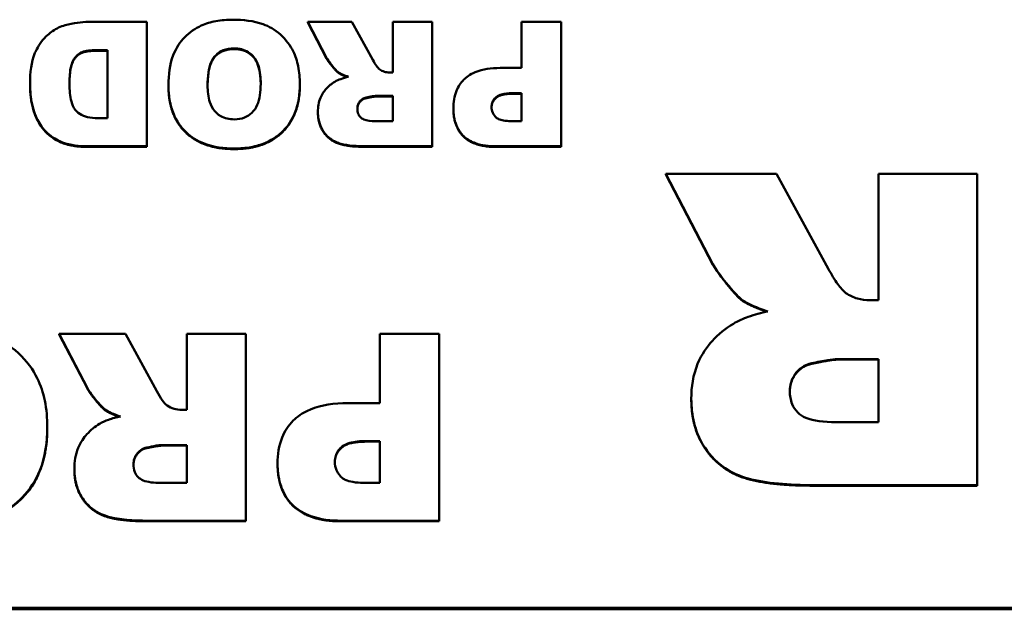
# Model space of a CAD drawing. Header units: inches. Extents: x -32 to 29.2, y -14.4 to 22.6.
# Tile 257 of 285: x -1.682 to -1.061, y 15.247 to 15.619. Entities that reach past the tile are written whole.
import ezdxf

# ---------------------------------------------------------------- set-up
doc = ezdxf.new("R2010")
doc.units = ezdxf.units.IN
doc.header["$MEASUREMENT"] = 0
doc.layers.add('Visible (ANSI)', color=7, linetype='Continuous', lineweight=50)
doc.layers.add('Visible Narrow (ANSI)', color=7, linetype='Continuous', lineweight=35)

msp = doc.modelspace()

# ---------------------------------------------------------------- linework, layer by layer
at = {"layer": 'Visible (ANSI)'}
for p, q in [((-1.60186, 15.61739), (-1.63859, 15.61739)), ((-1.60186, 15.53885), (-1.60186, 15.61739)), ((-1.47235, 15.61739), (-1.5003, 15.61739)), ((-1.5003, 15.61739), (-1.48836, 15.59464)), ((-1.5003, 15.61701), (-1.5003, 15.61739)), ((-1.48836, 15.59426), (-1.5003, 15.61701)), ((-1.45918, 15.59335), (-1.47235, 15.61739)), ((-1.42168, 15.61739), (-1.44656, 15.61739)), ((-1.44656, 15.61739), (-1.44656, 15.58549)), ((-1.42168, 15.53885), (-1.42168, 15.61739)), ((-1.34045, 15.61739), (-1.36532, 15.61739)), ((-1.36532, 15.61739), (-1.36532, 15.58829)), ((-1.34045, 15.53885), (-1.34045, 15.61739)), ((-1.63266, 15.59955), (-1.62657, 15.59955)), ((-1.62657, 15.59917), (-1.63266, 15.59917)), ((-1.62657, 15.59955), (-1.62657, 15.55661)), ((-1.36532, 15.58829), (-1.37887, 15.58829)), ((-1.48097, 15.58518), (-1.48097, 15.58556)), ((-1.44656, 15.58549), (-1.44871, 15.58549)), ((-1.67547, 15.57747), (-1.67547, 15.57785)), ((-1.58815, 15.57717), (-1.58815, 15.57755)), ((-1.50523, 15.57778), (-1.50523, 15.57816)), ((-1.45695, 15.57067), (-1.44656, 15.57067)), ((-1.44656, 15.57029), (-1.45695, 15.57029)), ((-1.44656, 15.57067), (-1.44656, 15.55472)), ((-1.37133, 15.57233), (-1.36532, 15.57233)), ((-1.36532, 15.57195), (-1.37133, 15.57195)), ((-1.36532, 15.57233), (-1.36532, 15.5548)), ((-1.40836, 15.56258), (-1.40836, 15.56296)), ((-1.62657, 15.55661), (-1.63273, 15.55661)), ((-1.49383, 15.56024), (-1.49383, 15.56062)), ((-1.44656, 15.55472), (-1.45733, 15.55472)), ((-1.36532, 15.5548), (-1.37233, 15.5548)), ((-1.63859, 15.53885), (-1.60186, 15.53885)), ((-1.60186, 15.53847), (-1.63859, 15.53847)), ((-1.60186, 15.53847), (-1.60186, 15.53885)), ((-1.46288, 15.53885), (-1.42168, 15.53885)), ((-1.42168, 15.53847), (-1.46288, 15.53847)), ((-1.42168, 15.53847), (-1.42168, 15.53885)), ((-1.38157, 15.53885), (-1.34045, 15.53885)), ((-1.34045, 15.53847), (-1.38157, 15.53847)), ((-1.34045, 15.53847), (-1.34045, 15.53885)), ((-1.20454, 15.52142), (-1.27441, 15.52142)), ((-1.27441, 15.52142), (-1.24458, 15.46454)), ((-1.27441, 15.52104), (-1.27441, 15.52142)), ((-1.24458, 15.46416), (-1.27441, 15.52104)), ((-1.17162, 15.46132), (-1.20454, 15.52142)), ((-1.07788, 15.52142), (-1.14005, 15.52142)), ((-1.14005, 15.52142), (-1.14005, 15.44167)), ((-1.07788, 15.32506), (-1.07788, 15.52142)), ((-1.2261, 15.44148), (-1.2261, 15.44186)), ((-1.14005, 15.44167), (-1.14544, 15.44167)), ((-1.61527, 15.42043), (-1.6572, 15.42043)), ((-1.6572, 15.42043), (-1.6393, 15.3863)), ((-1.6572, 15.42005), (-1.6572, 15.42043)), ((-1.6393, 15.38592), (-1.6572, 15.42005)), ((-1.59553, 15.38437), (-1.61527, 15.42043)), ((-1.53928, 15.42043), (-1.57658, 15.42043)), ((-1.57658, 15.42043), (-1.57658, 15.37258)), ((-1.53928, 15.30261), (-1.53928, 15.42043)), ((-1.41743, 15.42043), (-1.45474, 15.42043)), ((-1.45474, 15.42043), (-1.45474, 15.37677)), ((-1.41743, 15.30261), (-1.41743, 15.42043)), ((-1.16604, 15.40463), (-1.14005, 15.40463)), ((-1.14005, 15.40425), (-1.16604, 15.40425)), ((-1.14005, 15.40463), (-1.14005, 15.36475)), ((-1.45474, 15.37677), (-1.47506, 15.37677)), ((-1.25824, 15.37911), (-1.25824, 15.37949)), ((-1.62821, 15.37231), (-1.62821, 15.37269)), ((-1.57658, 15.37258), (-1.57982, 15.37258)), ((-1.14005, 15.36475), (-1.167, 15.36475)), ((-1.66459, 15.3612), (-1.66459, 15.36158)), ((-1.46374, 15.35284), (-1.45474, 15.35284)), ((-1.45474, 15.35247), (-1.46374, 15.35247)), ((-1.45474, 15.35284), (-1.45474, 15.32654)), ((-1.59218, 15.35035), (-1.57658, 15.35035)), ((-1.57658, 15.34997), (-1.59218, 15.34997)), ((-1.57658, 15.35035), (-1.57658, 15.32642)), ((-1.6475, 15.33489), (-1.6475, 15.33527)), ((-1.5193, 15.3384), (-1.5193, 15.33878)), ((-1.57658, 15.32642), (-1.59275, 15.32642)), ((-1.45474, 15.32654), (-1.46525, 15.32654)), ((-1.18086, 15.32506), (-1.07788, 15.32506)), ((-1.07788, 15.32468), (-1.18086, 15.32468)), ((-1.07788, 15.32468), (-1.07788, 15.32506)), ((-1.60107, 15.30261), (-1.53928, 15.30261)), ((-1.53928, 15.30223), (-1.60107, 15.30223)), ((-1.53928, 15.30223), (-1.53928, 15.30261)), ((-1.47911, 15.30261), (-1.41743, 15.30261)), ((-1.41743, 15.30223), (-1.47911, 15.30223)), ((-1.41743, 15.30223), (-1.41743, 15.30261)), ((0.7246, 15.24763), (-3.2754, 15.24763)), ((-3.2754, 15.24668), (0.7246, 15.24668))]:
    msp.add_line(p, q, dxfattribs=at)
for points, degree, knots in [([(-1.5475, 15.61875), (-1.5511, 15.61875), (-1.55475, 15.61848), (-1.56143, 15.61722), (-1.5645, 15.61632), (-1.57107, 15.61335), (-1.57483, 15.61088), (-1.58058, 15.60488), (-1.58322, 15.60132), (-1.58741, 15.59047), (-1.58815, 15.58385), (-1.58815, 15.57755)], 3, [-0.2313697, -0.2313697, -0.2313697, -0.2313697, -0.1842829, -0.1842829, -0.1425294, -0.1425294, -0.0898686, -0.0898686, -0.0489073, -0.0489073, 0, 0, 0, 0]), ([(-1.50523, 15.57816), (-1.50523, 15.5819), (-1.50553, 15.58568), (-1.50696, 15.59262), (-1.50798, 15.59579), (-1.51119, 15.60226), (-1.51384, 15.6061), (-1.52106, 15.61267), (-1.52492, 15.61462), (-1.53442, 15.61804), (-1.54111, 15.61875), (-1.5475, 15.61875)], 3, [-0.1540541, -0.1540541, -0.1540541, -0.1540541, -0.1276702, -0.1276702, -0.1042184, -0.1042184, -0.0769723, -0.0769723, -0.04865, -0.04865, 0, 0, 0, 0]), ([(-1.65329, 15.61527), (-1.65619, 15.61451), (-1.65884, 15.61323), (-1.66321, 15.6102), (-1.66578, 15.6081), (-1.6708, 15.60152), (-1.67211, 15.59842), (-1.67464, 15.59234), (-1.67547, 15.5856), (-1.67547, 15.57785)], 3, [-0.1054449, -0.1054449, -0.1054449, -0.1054449, -0.088018, -0.088018, -0.0743713, -0.0743713, -0.0601094, -0.0601094, 0, 0, 0, 0]), ([(-1.63859, 15.61739), (-1.64092, 15.61739), (-1.64327, 15.61719), (-1.64817, 15.61649), (-1.65076, 15.61594), (-1.65329, 15.61527)], 3, [-0.03774435, -0.03774435, -0.03774435, -0.03774435, -0.01997479, -0.01997479, 0, 0, 0, 0]), ([(-1.56344, 15.57725), (-1.56344, 15.58309), (-1.56279, 15.58818), (-1.56043, 15.59375), (-1.55947, 15.59517), (-1.55682, 15.59775), (-1.55529, 15.59873), (-1.55139, 15.60028), (-1.54906, 15.60061), (-1.54673, 15.60061)], 3, [-0.07584095, -0.07584095, -0.07584095, -0.07584095, -0.04621762, -0.04621762, -0.03199031, -0.03199031, -0.01778797, -0.01778797, 0, 0, 0, 0]), ([(-1.54673, 15.60023), (-1.55466, 15.60023), (-1.5634, 15.59006), (-1.56344, 15.57708)], 2, [0, 0, 0, 1, 1.992092, 1.992092, 1.992092]), ([(-1.54673, 15.60061), (-1.54512, 15.60061), (-1.54352, 15.60044), (-1.54053, 15.59968), (-1.53918, 15.59912), (-1.53611, 15.59725), (-1.53497, 15.59601), (-1.53297, 15.59366), (-1.53202, 15.59164), (-1.53027, 15.58603), (-1.52994, 15.58199), (-1.52994, 15.57831)], 3, [-0.06208102, -0.06208102, -0.06208102, -0.06208102, -0.05694469, -0.05694469, -0.05219523, -0.05219523, -0.04538502, -0.04538502, -0.02858013, -0.02858013, 0, 0, 0, 0]), ([(-1.52994, 15.57812), (-1.52998, 15.58984), (-1.53895, 15.60023), (-1.54673, 15.60023)], 2, [0.007987, 0.007987, 0.007987, 1, 2, 2, 2]), ([(-1.6506, 15.57831), (-1.6506, 15.58137), (-1.65045, 15.58492), (-1.64959, 15.58965), (-1.64905, 15.59171), (-1.64712, 15.59492), (-1.64627, 15.59596), (-1.644, 15.59779), (-1.6428, 15.59828), (-1.63929, 15.5993), (-1.63607, 15.59955), (-1.63266, 15.59955)], 3, [-0.09769002, -0.09769002, -0.09769002, -0.09769002, -0.06560983, -0.06560983, -0.04765919, -0.04765919, -0.03760398, -0.03760398, -0.0259737, -0.0259737, 0, 0, 0, 0]), ([(-1.63266, 15.59917), (-1.64036, 15.59917), (-1.6469, 15.59577), (-1.65058, 15.58742), (-1.6506, 15.57813)], 2, [0, 0, 0, 1, 2, 2.989279, 2.989279, 2.989279]), ([(-1.48836, 15.59464), (-1.48724, 15.59252), (-1.4845, 15.58922), (-1.48248, 15.58694), (-1.48165, 15.58607), (-1.48097, 15.58556)], 3, [-0.01902656, -0.01902656, -0.01902656, -0.01902656, -0.00651815, -0.00651815, 0, 0, 0, 0]), ([(-1.45479, 15.5873), (-1.45553, 15.58785), (-1.45624, 15.58868), (-1.4577, 15.5907), (-1.45851, 15.59208), (-1.45918, 15.59335)], 3, [-0.01919621, -0.01919621, -0.01919621, -0.01919621, -0.01110574, -0.01110574, 0, 0, 0, 0]), ([(-1.37887, 15.58829), (-1.38445, 15.58829), (-1.38991, 15.58759), (-1.39806, 15.58422), (-1.40028, 15.58243), (-1.4038, 15.57891), (-1.40534, 15.57655), (-1.40783, 15.57043), (-1.40836, 15.56669), (-1.40836, 15.56296)], 3, [-0.08850175, -0.08850175, -0.08850175, -0.08850175, -0.06715539, -0.06715539, -0.05111382, -0.05111382, -0.02890656, -0.02890656, 0, 0, 0, 0]), ([(-1.4745, 15.58269), (-1.47616, 15.58233), (-1.47786, 15.58188), (-1.48074, 15.58085), (-1.48204, 15.58029), (-1.48321, 15.57959)], 3, [-0.02334634, -0.02334634, -0.02334634, -0.02334634, -0.01041107, -0.01041107, 0, 0, 0, 0]), ([(-1.48097, 15.58556), (-1.48017, 15.58501), (-1.47921, 15.58452), (-1.4771, 15.58359), (-1.47577, 15.5831), (-1.4745, 15.58269)], 3, [-0.01758729, -0.01758729, -0.01758729, -0.01758729, -0.01014589, -0.01014589, 0, 0, 0, 0]), ([(-1.44871, 15.58549), (-1.4498, 15.58549), (-1.45088, 15.58563), (-1.45295, 15.58625), (-1.45391, 15.58671), (-1.45479, 15.5873)], 3, [-0.01651372, -0.01651372, -0.01651372, -0.01651372, -0.00818478, -0.00818478, 0, 0, 0, 0]), ([(-1.67547, 15.57785), (-1.67547, 15.57369), (-1.67507, 15.56954), (-1.67317, 15.56076), (-1.67177, 15.55731), (-1.66866, 15.55179), (-1.6665, 15.5488), (-1.66024, 15.54356), (-1.65704, 15.54206), (-1.65015, 15.53946), (-1.64438, 15.53885), (-1.63859, 15.53885)], 3, [-0.1178347, -0.1178347, -0.1178347, -0.1178347, -0.1012133, -0.1012133, -0.0820028, -0.0820028, -0.063194, -0.063194, -0.0441473, -0.0441473, 0, 0, 0, 0]), ([(-1.63273, 15.55661), (-1.63492, 15.55661), (-1.63718, 15.55679), (-1.64099, 15.5577), (-1.64263, 15.55832), (-1.64566, 15.56024), (-1.64656, 15.56131), (-1.64812, 15.5634), (-1.64886, 15.56523), (-1.65029, 15.57038), (-1.6506, 15.57437), (-1.6506, 15.57831)], 3, [-0.06686526, -0.06686526, -0.06686526, -0.06686526, -0.05931675, -0.05931675, -0.05332585, -0.05332585, -0.04687474, -0.04687474, -0.03057416, -0.03057416, 0, 0, 0, 0]), ([(-1.58815, 15.57755), (-1.58815, 15.57403), (-1.58787, 15.57048), (-1.58659, 15.5639), (-1.58566, 15.56086), (-1.58203, 15.55298), (-1.57915, 15.54974), (-1.57367, 15.54456), (-1.56983, 15.54223), (-1.55956, 15.53831), (-1.553, 15.53749), (-1.54657, 15.53749)], 3, [-0.134884, -0.134884, -0.134884, -0.134884, -0.1201323, -0.1201323, -0.1068585, -0.1068585, -0.0839395, -0.0839395, -0.0489649, -0.0489649, 0, 0, 0, 0]), ([(-1.5465, 15.55585), (-1.54807, 15.55585), (-1.54965, 15.55601), (-1.55258, 15.55672), (-1.55392, 15.55723), (-1.55707, 15.55903), (-1.55827, 15.56028), (-1.56035, 15.56265), (-1.56133, 15.5646), (-1.5631, 15.56997), (-1.56344, 15.57375), (-1.56344, 15.57725)], 3, [-0.06174991, -0.06174991, -0.06174991, -0.06174991, -0.05631971, -0.05631971, -0.05131621, -0.05131621, -0.0437547, -0.0437547, -0.027149, -0.027149, 0, 0, 0, 0]), ([(-1.54657, 15.53749), (-1.54303, 15.53749), (-1.53946, 15.53775), (-1.53284, 15.53897), (-1.52976, 15.53985), (-1.52169, 15.54331), (-1.51822, 15.54614), (-1.51257, 15.55183), (-1.51012, 15.55565), (-1.50608, 15.56569), (-1.50523, 15.57196), (-1.50523, 15.57816)], 3, [-0.1409845, -0.1409845, -0.1409845, -0.1409845, -0.1245515, -0.1245515, -0.1097142, -0.1097142, -0.0837186, -0.0837186, -0.0480771, -0.0480771, 0, 0, 0, 0]), ([(-1.52994, 15.57831), (-1.52994, 15.57328), (-1.53054, 15.56863), (-1.53287, 15.56316), (-1.5339, 15.56155), (-1.53681, 15.55874), (-1.53836, 15.55772), (-1.54214, 15.55619), (-1.5443, 15.55585), (-1.5465, 15.55585)], 3, [-0.08158769, -0.08158769, -0.08158769, -0.08158769, -0.04780412, -0.04780412, -0.03118184, -0.03118184, -0.01672879, -0.01672879, 0, 0, 0, 0]), ([(-1.48321, 15.57959), (-1.48521, 15.57839), (-1.487, 15.57694), (-1.48981, 15.57381), (-1.49122, 15.5719), (-1.49338, 15.56664), (-1.49383, 15.56364), (-1.49383, 15.56062)], 3, [-0.0691999, -0.0691999, -0.0691999, -0.0691999, -0.04396498, -0.04396498, -0.02343192, -0.02343192, 0, 0, 0, 0]), ([(-1.46896, 15.56258), (-1.46896, 15.56333), (-1.46886, 15.56407), (-1.46844, 15.56548), (-1.46812, 15.56613), (-1.46724, 15.56741), (-1.46664, 15.56805), (-1.46514, 15.56908), (-1.46431, 15.56942), (-1.46342, 15.56961)], 3, [-0.02646432, -0.02646432, -0.02646432, -0.02646432, -0.02012253, -0.02012253, -0.01393611, -0.01393611, -0.00697619, -0.00697619, 0, 0, 0, 0]), ([(-1.46342, 15.56923), (-1.46588, 15.5687), (-1.46891, 15.56484), (-1.46896, 15.56238)], 2, [0, 0, 0, 1, 1.965792, 1.965792, 1.965792]), ([(-1.46342, 15.56961), (-1.46215, 15.56989), (-1.46066, 15.5702), (-1.45857, 15.57054), (-1.45761, 15.57067), (-1.45695, 15.57067)], 3, [-0.01304325, -0.01304325, -0.01304325, -0.01304325, -0.00503725, -0.00503725, 0, 0, 0, 0]), ([(-1.38426, 15.56364), (-1.38426, 15.56449), (-1.38416, 15.56533), (-1.38367, 15.56692), (-1.38331, 15.56765), (-1.38215, 15.56926), (-1.38141, 15.56985), (-1.38026, 15.57077), (-1.37911, 15.57125), (-1.37598, 15.57214), (-1.37365, 15.57233), (-1.37133, 15.57233)], 3, [-0.0339131, -0.0339131, -0.0339131, -0.0339131, -0.03210576, -0.03210576, -0.03036938, -0.03036938, -0.02791453, -0.02791453, -0.01766317, -0.01766317, 0, 0, 0, 0]), ([(-1.37133, 15.57195), (-1.37849, 15.57195), (-1.38419, 15.5671), (-1.38426, 15.56345)], 2, [0, 0, 0, 1, 1.975415, 1.975415, 1.975415]), ([(-1.40836, 15.56296), (-1.40836, 15.56071), (-1.40817, 15.55845), (-1.40729, 15.55428), (-1.40666, 15.55237), (-1.40442, 15.54795), (-1.4028, 15.54615), (-1.39941, 15.54307), (-1.397, 15.54172), (-1.39035, 15.53933), (-1.38586, 15.53885), (-1.38157, 15.53885)], 3, [-0.08802241, -0.08802241, -0.08802241, -0.08802241, -0.07736219, -0.07736219, -0.06782645, -0.06782645, -0.05391523, -0.05391523, -0.03269748, -0.03269748, 0, 0, 0, 0]), ([(-1.37233, 15.5548), (-1.37376, 15.5548), (-1.37527, 15.55488), (-1.37778, 15.5553), (-1.37891, 15.5556), (-1.38058, 15.5564), (-1.3812, 15.5568), (-1.38201, 15.55761), (-1.38293, 15.55854), (-1.38406, 15.56121), (-1.38426, 15.56241), (-1.38426, 15.56364)], 3, [-0.1241559, -0.1241559, -0.1241559, -0.1241559, -0.0797643, -0.0797643, -0.0451868, -0.0451868, -0.0224017, -0.0224017, -0.0095665, -0.0095665, 0, 0, 0, 0]), ([(-1.49383, 15.56062), (-1.49383, 15.55855), (-1.49362, 15.55648), (-1.49265, 15.55261), (-1.49194, 15.55085), (-1.49026, 15.54801), (-1.48879, 15.54579), (-1.48372, 15.54187), (-1.4812, 15.54099), (-1.47501, 15.53928), (-1.46911, 15.53885), (-1.46288, 15.53885)], 3, [-0.1391373, -0.1391373, -0.1391373, -0.1391373, -0.1108747, -0.1108747, -0.0847928, -0.0847928, -0.0660762, -0.0660762, -0.04751, -0.04751, 0, 0, 0, 0]), ([(-1.45733, 15.55472), (-1.46038, 15.55472), (-1.46302, 15.55503), (-1.46577, 15.55616), (-1.4664, 15.55659), (-1.46758, 15.55777), (-1.46805, 15.55848), (-1.4688, 15.56033), (-1.46896, 15.56146), (-1.46896, 15.56258)], 3, [-0.03475677, -0.03475677, -0.03475677, -0.03475677, -0.02155218, -0.02155218, -0.01543189, -0.01543189, -0.00871332, -0.00871332, 0, 0, 0, 0]), ([(-1.24458, 15.46454), (-1.24177, 15.45926), (-1.23491, 15.45099), (-1.22986, 15.44531), (-1.2278, 15.44313), (-1.2261, 15.44186)], 3, [-0.0475664, -0.0475664, -0.0475664, -0.0475664, -0.01629537, -0.01629537, 0, 0, 0, 0]), ([(-1.16065, 15.44621), (-1.16249, 15.44758), (-1.16425, 15.44965), (-1.16792, 15.4547), (-1.16993, 15.45816), (-1.17162, 15.46132)], 3, [-0.04799052, -0.04799052, -0.04799052, -0.04799052, -0.02776434, -0.02776434, 0, 0, 0, 0]), ([(-1.14544, 15.44167), (-1.14818, 15.44167), (-1.15087, 15.44202), (-1.15605, 15.44357), (-1.15844, 15.44471), (-1.16065, 15.44621)], 3, [-0.04128429, -0.04128429, -0.04128429, -0.04128429, -0.02046196, -0.02046196, 0, 0, 0, 0]), ([(-1.2261, 15.44186), (-1.22409, 15.44047), (-1.22169, 15.43926), (-1.21642, 15.43692), (-1.21309, 15.43571), (-1.20993, 15.43468)], 3, [-0.04396823, -0.04396823, -0.04396823, -0.04396823, -0.02536473, -0.02536473, 0, 0, 0, 0]), ([(-1.20993, 15.43468), (-1.21406, 15.43378), (-1.21831, 15.43265), (-1.2255, 15.43009), (-1.22876, 15.42867), (-1.23168, 15.42693)], 3, [-0.05836585, -0.05836585, -0.05836585, -0.05836585, -0.02602768, -0.02602768, 0, 0, 0, 0]), ([(-1.23168, 15.42693), (-1.23669, 15.42393), (-1.24118, 15.42031), (-1.24819, 15.41246), (-1.25171, 15.40769), (-1.25712, 15.39456), (-1.25824, 15.38704), (-1.25824, 15.37949)], 3, [-0.1729998, -0.1729998, -0.1729998, -0.1729998, -0.1099125, -0.1099125, -0.0585798, -0.0585798, 0, 0, 0, 0]), ([(-1.66459, 15.36158), (-1.66459, 15.36719), (-1.66505, 15.37286), (-1.66719, 15.38327), (-1.66873, 15.38803), (-1.67354, 15.39774), (-1.67751, 15.40349), (-1.68835, 15.41334), (-1.69413, 15.41628), (-1.70838, 15.4214), (-1.71842, 15.42247), (-1.728, 15.42247)], 3, [-0.2310812, -0.2310812, -0.2310812, -0.2310812, -0.1915053, -0.1915053, -0.1563276, -0.1563276, -0.1154585, -0.1154585, -0.072975, -0.072975, 0, 0, 0, 0]), ([(-1.19607, 15.38441), (-1.19607, 15.38627), (-1.19583, 15.38811), (-1.19475, 15.39165), (-1.19396, 15.39327), (-1.19176, 15.39648), (-1.19027, 15.39808), (-1.18652, 15.40065), (-1.18445, 15.4015), (-1.18221, 15.40198)], 3, [-0.06616081, -0.06616081, -0.06616081, -0.06616081, -0.05030633, -0.05030633, -0.03484028, -0.03484028, -0.01744047, -0.01744047, 0, 0, 0, 0]), ([(-1.18221, 15.4016), (-1.18837, 15.40028), (-1.19602, 15.39052), (-1.19607, 15.3842)], 2, [0, 0, 0, 1, 1.98636, 1.98636, 1.98636]), ([(-1.18221, 15.40198), (-1.17905, 15.40267), (-1.17532, 15.40344), (-1.17008, 15.4043), (-1.16769, 15.40463), (-1.16604, 15.40463)], 3, [-0.03260812, -0.03260812, -0.03260812, -0.03260812, -0.01259313, -0.01259313, 0, 0, 0, 0]), ([(-1.6393, 15.3863), (-1.63761, 15.38313), (-1.6335, 15.37817), (-1.63047, 15.37476), (-1.62923, 15.37345), (-1.62821, 15.37269)], 3, [-0.02853984, -0.02853984, -0.02853984, -0.02853984, -0.00977722, -0.00977722, 0, 0, 0, 0]), ([(-1.58894, 15.3753), (-1.59004, 15.37612), (-1.5911, 15.37736), (-1.5933, 15.3804), (-1.59451, 15.38247), (-1.59553, 15.38437)], 3, [-0.02879431, -0.02879431, -0.02879431, -0.02879431, -0.0166586, -0.0166586, 0, 0, 0, 0]), ([(-1.167, 15.36475), (-1.17461, 15.36475), (-1.1812, 15.36552), (-1.18808, 15.36835), (-1.18966, 15.36942), (-1.19262, 15.37238), (-1.19379, 15.37416), (-1.19567, 15.37878), (-1.19607, 15.3816), (-1.19607, 15.38441)], 3, [-0.08689192, -0.08689192, -0.08689192, -0.08689192, -0.05388046, -0.05388046, -0.03857972, -0.03857972, -0.0217833, -0.0217833, 0, 0, 0, 0]), ([(-1.47506, 15.37677), (-1.48343, 15.37677), (-1.49161, 15.37573), (-1.50385, 15.37068), (-1.50717, 15.36799), (-1.51245, 15.36271), (-1.51477, 15.35917), (-1.5185, 15.34999), (-1.5193, 15.34437), (-1.5193, 15.33878)], 3, [-0.1327526, -0.1327526, -0.1327526, -0.1327526, -0.1007331, -0.1007331, -0.0766707, -0.0766707, -0.0433598, -0.0433598, 0, 0, 0, 0]), ([(-1.25824, 15.37949), (-1.25824, 15.37432), (-1.25771, 15.36914), (-1.25529, 15.35948), (-1.25353, 15.35507), (-1.24932, 15.34798), (-1.24563, 15.34243), (-1.23296, 15.33262), (-1.22666, 15.33042), (-1.2112, 15.32614), (-1.19645, 15.32506), (-1.18086, 15.32506)], 3, [-0.3478433, -0.3478433, -0.3478433, -0.3478433, -0.2771868, -0.2771868, -0.2119819, -0.2119819, -0.1651904, -0.1651904, -0.1187751, -0.1187751, 0, 0, 0, 0]), ([(-1.62821, 15.37269), (-1.62701, 15.37186), (-1.62556, 15.37113), (-1.6224, 15.36972), (-1.6204, 15.369), (-1.61851, 15.36838)], 3, [-0.02638094, -0.02638094, -0.02638094, -0.02638094, -0.01521884, -0.01521884, 0, 0, 0, 0]), ([(-1.57982, 15.37258), (-1.58146, 15.37258), (-1.58307, 15.37279), (-1.58618, 15.37372), (-1.58761, 15.3744), (-1.58894, 15.3753)], 3, [-0.02477057, -0.02477057, -0.02477057, -0.02477057, -0.01227718, -0.01227718, 0, 0, 0, 0]), ([(-1.61851, 15.36838), (-1.62099, 15.36784), (-1.62354, 15.36716), (-1.62785, 15.36562), (-1.62981, 15.36478), (-1.63156, 15.36373)], 3, [-0.03501951, -0.03501951, -0.03501951, -0.03501951, -0.0156166, -0.0156166, 0, 0, 0, 0]), ([(-1.72661, 15.30057), (-1.7213, 15.30057), (-1.71595, 15.30097), (-1.706, 15.30279), (-1.70139, 15.30411), (-1.68929, 15.30931), (-1.68408, 15.31355), (-1.67561, 15.3221), (-1.67193, 15.32782), (-1.66587, 15.34288), (-1.66459, 15.35228), (-1.66459, 15.36158)], 3, [-0.2114768, -0.2114768, -0.2114768, -0.2114768, -0.1868272, -0.1868272, -0.1645713, -0.1645713, -0.1255778, -0.1255778, -0.0721157, -0.0721157, 0, 0, 0, 0]), ([(-1.63156, 15.36373), (-1.63456, 15.36193), (-1.63726, 15.35976), (-1.64147, 15.35505), (-1.64358, 15.35219), (-1.64682, 15.34431), (-1.6475, 15.3398), (-1.6475, 15.33527)], 3, [-0.1037999, -0.1037999, -0.1037999, -0.1037999, -0.0659475, -0.0659475, -0.0351479, -0.0351479, 0, 0, 0, 0]), ([(-1.48315, 15.3398), (-1.48315, 15.34108), (-1.48298, 15.34234), (-1.48225, 15.34473), (-1.48171, 15.34581), (-1.47998, 15.34823), (-1.47887, 15.34912), (-1.47713, 15.35049), (-1.47541, 15.35122), (-1.47071, 15.35256), (-1.46722, 15.35284), (-1.46374, 15.35284)], 3, [-0.05086965, -0.05086965, -0.05086965, -0.05086965, -0.04815863, -0.04815863, -0.04555407, -0.04555407, -0.0418718, -0.0418718, -0.02649475, -0.02649475, 0, 0, 0, 0]), ([(-1.46374, 15.35247), (-1.47449, 15.35247), (-1.48308, 15.34515), (-1.48315, 15.33961)], 2, [0, 0, 0, 1, 1.983633, 1.983633, 1.983633]), ([(-1.61019, 15.33822), (-1.61019, 15.33934), (-1.61005, 15.34044), (-1.6094, 15.34256), (-1.60893, 15.34354), (-1.60761, 15.34546), (-1.60671, 15.34642), (-1.60447, 15.34796), (-1.60322, 15.34847), (-1.60188, 15.34876)], 3, [-0.03969649, -0.03969649, -0.03969649, -0.03969649, -0.0301838, -0.0301838, -0.02090417, -0.02090417, -0.01046428, -0.01046428, 0, 0, 0, 0]), ([(-1.60188, 15.34838), (-1.60557, 15.34759), (-1.61014, 15.34176), (-1.61019, 15.33801)], 2, [0, 0, 0, 1, 1.977234, 1.977234, 1.977234]), ([(-1.60188, 15.34876), (-1.59998, 15.34918), (-1.59774, 15.34964), (-1.5946, 15.35015), (-1.59317, 15.35035), (-1.59218, 15.35035)], 3, [-0.01956487, -0.01956487, -0.01956487, -0.01956487, -0.00755588, -0.00755588, 0, 0, 0, 0]), ([(-1.46525, 15.32654), (-1.46739, 15.32654), (-1.46965, 15.32666), (-1.47342, 15.3273), (-1.47512, 15.32775), (-1.47762, 15.32894), (-1.47855, 15.32955), (-1.47976, 15.33076), (-1.48115, 15.33215), (-1.48284, 15.33615), (-1.48315, 15.33796), (-1.48315, 15.3398)], 3, [-0.1862338, -0.1862338, -0.1862338, -0.1862338, -0.1196465, -0.1196465, -0.0677802, -0.0677802, -0.0336026, -0.0336026, -0.0143497, -0.0143497, 0, 0, 0, 0]), ([(-1.6475, 15.33527), (-1.6475, 15.33216), (-1.64718, 15.32906), (-1.64573, 15.32326), (-1.64467, 15.32061), (-1.64215, 15.31636), (-1.63993, 15.31303), (-1.63233, 15.30715), (-1.62855, 15.30583), (-1.61927, 15.30326), (-1.61042, 15.30261), (-1.60107, 15.30261)], 3, [-0.208706, -0.208706, -0.208706, -0.208706, -0.1663121, -0.1663121, -0.1271892, -0.1271892, -0.0991142, -0.0991142, -0.071265, -0.071265, 0, 0, 0, 0]), ([(-1.59275, 15.32642), (-1.59732, 15.32642), (-1.60127, 15.32689), (-1.6054, 15.32859), (-1.60635, 15.32923), (-1.60812, 15.331), (-1.60882, 15.33207), (-1.60995, 15.33484), (-1.61019, 15.33653), (-1.61019, 15.33822)], 3, [-0.05213515, -0.05213515, -0.05213515, -0.05213515, -0.03232828, -0.03232828, -0.02314783, -0.02314783, -0.01306998, -0.01306998, 0, 0, 0, 0]), ([(-1.5193, 15.33878), (-1.5193, 15.33541), (-1.51901, 15.33202), (-1.51769, 15.32576), (-1.51674, 15.3229), (-1.51338, 15.31626), (-1.51095, 15.31356), (-1.50586, 15.30894), (-1.50226, 15.30693), (-1.49228, 15.30334), (-1.48554, 15.30261), (-1.47911, 15.30261)], 3, [-0.1320336, -0.1320336, -0.1320336, -0.1320336, -0.1160433, -0.1160433, -0.1017397, -0.1017397, -0.0808729, -0.0808729, -0.0490462, -0.0490462, 0, 0, 0, 0])]:
    msp.add_open_spline(points, degree=degree, knots=knots, dxfattribs=at)
for points in [[(-1.48097, 15.58518), (-1.48228, 15.58617), (-1.48744, 15.59252), (-1.48836, 15.59426)], [(-1.47518, 15.58254), (-1.47906, 15.58386), (-1.48097, 15.58518)], [(-1.63859, 15.53847), (-1.64944, 15.53847), (-1.66284, 15.54429), (-1.67154, 15.5551), (-1.67547, 15.56946), (-1.67547, 15.57747)], [(-1.54657, 15.53711), (-1.56652, 15.53711), (-1.58815, 15.5582), (-1.58815, 15.57717)], [(-1.50523, 15.57778), (-1.50523, 15.55857), (-1.52709, 15.53711), (-1.54657, 15.53711)], [(-1.45695, 15.57029), (-1.45857, 15.57029), (-1.46342, 15.56923)], [(-1.46288, 15.53847), (-1.47427, 15.53847), (-1.48644, 15.54232), (-1.49383, 15.55275), (-1.49383, 15.56024)], [(-1.38157, 15.53847), (-1.39497, 15.53847), (-1.40836, 15.55101), (-1.40836, 15.56258)], [(-1.2261, 15.44148), (-1.22937, 15.44394), (-1.24227, 15.45981), (-1.24458, 15.46416)], [(-1.21062, 15.43453), (-1.22107, 15.438), (-1.2261, 15.44148)], [(-1.16604, 15.40425), (-1.17008, 15.40425), (-1.18221, 15.4016)], [(-1.62821, 15.37231), (-1.63017, 15.37378), (-1.63791, 15.38331), (-1.6393, 15.38592)], [(-1.18086, 15.32468), (-1.20935, 15.32468), (-1.23977, 15.33432), (-1.25824, 15.3604), (-1.25824, 15.37911)], [(-1.61919, 15.36823), (-1.62526, 15.37027), (-1.62821, 15.37231)], [(-1.66459, 15.3612), (-1.66459, 15.33239), (-1.69739, 15.30019), (-1.72661, 15.30019)], [(-1.59218, 15.34997), (-1.5946, 15.34997), (-1.60188, 15.34838)], [(-1.60107, 15.30223), (-1.61816, 15.30223), (-1.63641, 15.30802), (-1.6475, 15.32366), (-1.6475, 15.33489)], [(-1.47911, 15.30223), (-1.4992, 15.30223), (-1.5193, 15.32106), (-1.5193, 15.3384)]]:
    msp.add_open_spline(points, degree=2, dxfattribs=at)
at = {"layer": 'Visible Narrow (ANSI)'}
for p, q in [((-1.54673, 15.60023), (-1.54673, 15.60061)), ((-1.63266, 15.59917), (-1.63266, 15.59955)), ((-1.48836, 15.59426), (-1.48836, 15.59464)), ((-1.46342, 15.56923), (-1.46342, 15.56961)), ((-1.45695, 15.57029), (-1.45695, 15.57067)), ((-1.37133, 15.57195), (-1.37133, 15.57233)), ((-1.63859, 15.53847), (-1.63859, 15.53885)), ((-1.46288, 15.53847), (-1.46288, 15.53885)), ((-1.38157, 15.53847), (-1.38157, 15.53885)), ((-1.54657, 15.53711), (-1.54657, 15.53749)), ((-1.24458, 15.46416), (-1.24458, 15.46454)), ((-1.18221, 15.4016), (-1.18221, 15.40198)), ((-1.16604, 15.40425), (-1.16604, 15.40463)), ((-1.6393, 15.38592), (-1.6393, 15.3863)), ((-1.46374, 15.35247), (-1.46374, 15.35284)), ((-1.60188, 15.34838), (-1.60188, 15.34876)), ((-1.59218, 15.34997), (-1.59218, 15.35035)), ((-1.18086, 15.32468), (-1.18086, 15.32506)), ((-1.60107, 15.30223), (-1.60107, 15.30261)), ((-1.47911, 15.30223), (-1.47911, 15.30261))]:
    msp.add_line(p, q, dxfattribs=at)

doc.saveas('drawing.dxf')
